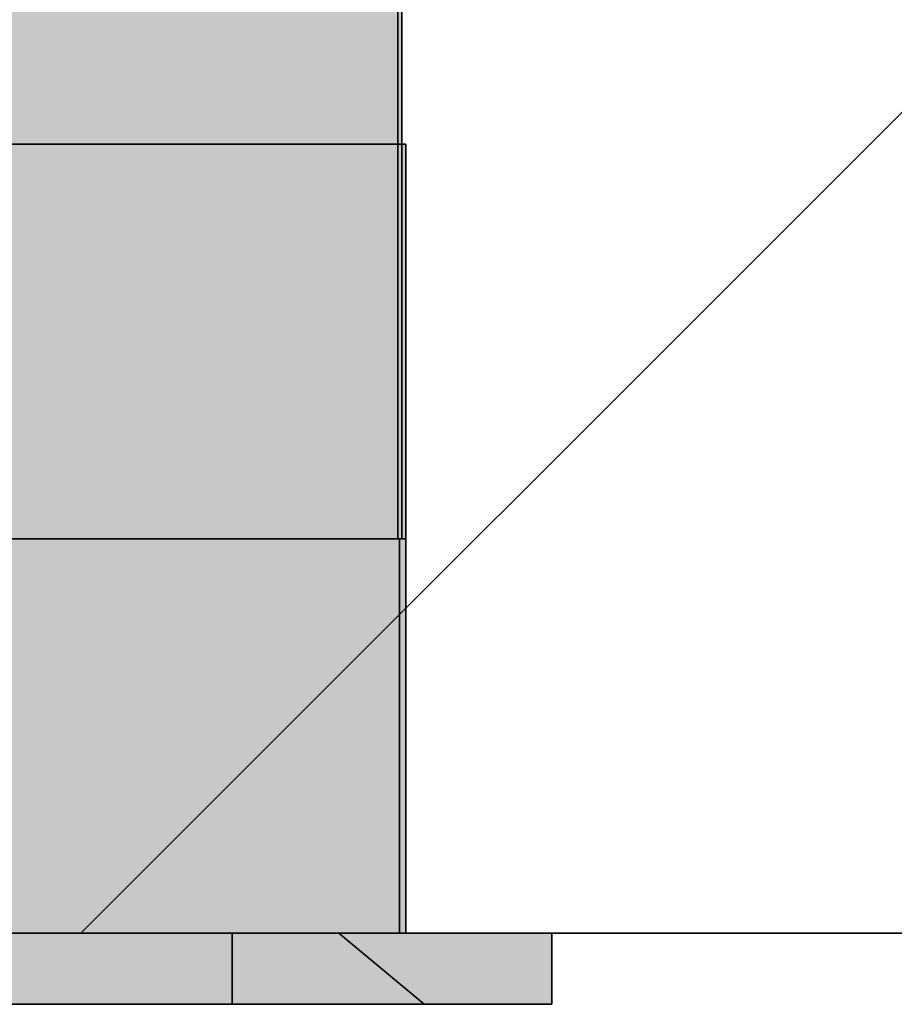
# Model space of a CAD drawing. Extents: x -350 to 540, y -53 to 541.
# Tile 436 of 569: x 218.05 to 220.26, y 198.22 to 200.72. Entities that reach past the tile are written whole.
import ezdxf
from ezdxf.lldxf.tags import DXFTag

# ---------------------------------------------------------------- set-up
doc = ezdxf.new("R2010")
doc.units = 0
doc.layers.get('0').update_dxf_attribs({"lineweight": 35})
for name, color, linetype, lineweight, true_color in [('A_Geschossdecke', 7, 'Continuous', 35, 0x008080), ('A_Innenwand', 7, 'Continuous', 35, 0x80ff80), ('L_Abluft', 7, 'Continuous', 35, 0xf7d209), ('L_Abluft-Shading', 7, 'Continuous', 35, 0xf7d209), ('L_Auslass', 7, 'Continuous', 35, 0xababab), ('L_Auslass-A06HSWU0NL', 7, 'Continuous', 35, 0xababab), ('L_Auslass-Shading', 7, 'Continuous', 35, 0xababab), ('L_Bauteil', 7, 'Continuous', 35, 0xababab), ('L_Bauteil-Shading', 7, 'Continuous', 35, 0xababab)]:
    doc.layers.add(name, color=color, linetype=linetype, lineweight=lineweight, true_color=true_color)
tags = doc.linetypes.add('STRICHPUNKT2', pattern=[12.7, 6.35, -3.175, 0, -3.175]).pattern_tags.tags
tags[10:11] = [DXFTag(74, 4), DXFTag(75, 0), DXFTag(340, '0'), DXFTag(46, 0.0), DXFTag(50, 0.0), DXFTag(44, 0.0), DXFTag(45, 0.0)]
tags[8:9] = [DXFTag(74, 4), DXFTag(75, 0), DXFTag(340, '0'), DXFTag(46, 0.0), DXFTag(50, 0.0), DXFTag(44, 0.0), DXFTag(45, 0.0)]
tags[6:7] = [DXFTag(74, 4), DXFTag(75, 0), DXFTag(340, '0'), DXFTag(46, 0.0), DXFTag(50, 0.0), DXFTag(44, 0.0), DXFTag(45, 0.0)]
tags[4:5] = [DXFTag(74, 4), DXFTag(75, 0), DXFTag(340, '0'), DXFTag(46, 0.0), DXFTag(50, 0.0), DXFTag(44, 0.0), DXFTag(45, 0.0)]

# ---------------------------------------------------------------- blocks, each defined once
blk = doc.blocks.new('3D-Ansicht-A06HSWBANL', base_point=(172.3963, 139.9809))
at = {"layer": 'L_Abluft-Shading', "color": 40, "true_color": 0xf5d108}
blk.add_solid([(218.0989, 200.4024), (217.7754, 200.4024), (218.0989, 198.4024), (217.7754, 198.4024)], dxfattribs=at)
at = {"layer": 'L_Abluft-Shading', "color": 40, "true_color": 0xedca08}
blk.add_solid([(218.4004, 200.4024), (218.0989, 200.4024), (218.4004, 198.4024), (218.0989, 198.4024)], dxfattribs=at)
at = {"layer": 'L_Abluft-Shading', "color": 52, "true_color": 0xddbc08}
blk.add_solid([(218.6593, 200.4024), (218.4004, 200.4024), (218.6593, 198.4024), (218.4004, 198.4024)], dxfattribs=at)
at = {"layer": 'L_Abluft-Shading', "color": 42, "true_color": 0xc6a807}
blk.add_solid([(218.8579, 200.4024), (218.6593, 200.4024), (218.8579, 198.4024), (218.6593, 198.4024)], dxfattribs=at)
at = {"layer": 'L_Abluft-Shading', "color": 54, "true_color": 0xaa9106}
blk.add_solid([(218.9828, 200.4024), (218.8579, 200.4024), (218.9828, 198.4024), (218.8579, 198.4024)], dxfattribs=at)
at = {"layer": 'L_Abluft-Shading', "color": 44, "true_color": 0x8b7605}
for points in [[(219.0137, 200.4024), (218.9828, 200.4024), (219.0137, 198.4024), (218.9828, 198.4024)], [(219.0254, 198.4024), (219.0254, 200.4024), (219.0137, 198.4024), (219.0137, 200.4024)]]:
    blk.add_solid(points, dxfattribs=at)
at = {"layer": 'L_Auslass-Shading', "color": 254, "true_color": 0xede9db}
for points in [[(218.0989, 199.4024), (217.7754, 199.4024), (218.0989, 198.4024), (217.7754, 198.4024)], [(218.0948, 198.4024), (218.0948, 199.4024), (217.7928, 198.4024), (217.7928, 199.4024)], [(218.1947, 198.2224), (218.1947, 198.4024), (217.8398, 198.2224), (217.8398, 198.4024)]]:
    blk.add_solid(points, dxfattribs=at)
at = {"layer": 'L_Auslass-Shading', "color": 254, "true_color": 0xe5e2d3}
for points in [[(218.3924, 199.4024), (218.0948, 199.4024), (218.3924, 198.4024), (218.0948, 198.4024)], [(218.4004, 199.4024), (218.0989, 199.4024), (218.4004, 198.4024), (218.0989, 198.4024)], [(218.2547, 198.4024), (218.1947, 198.4024), (218.2547, 198.2224), (218.1947, 198.2224)], [(218.5854, 198.2224), (218.5854, 198.4024), (218.2547, 198.2224), (218.2547, 198.4024)]]:
    blk.add_solid(points, dxfattribs=at)
at = {"layer": 'L_Auslass-Shading', "color": 254, "true_color": 0xd6d2c5}
for points in [[(218.648, 199.4024), (218.3924, 199.4024), (218.648, 198.4024), (218.3924, 198.4024)], [(218.6593, 199.4024), (218.4004, 199.4024), (218.6593, 198.4024), (218.4004, 198.4024)], [(218.6369, 198.4024), (218.5854, 198.4024), (218.6369, 198.2224), (218.5854, 198.2224)], [(218.9209, 198.2224), (218.9209, 198.4024), (218.6369, 198.2224), (218.6369, 198.4024)]]:
    blk.add_solid(points, dxfattribs=at)
at = {"layer": 'L_Auslass-Shading', "color": 9, "true_color": 0xc0bdb0}
for points in [[(218.8441, 199.4024), (218.648, 199.4024), (218.8441, 198.4024), (218.648, 198.4024)], [(218.8579, 199.4024), (218.6593, 199.4024), (218.8579, 198.4024), (218.6593, 198.4024)], [(218.9604, 198.4024), (218.9209, 198.4024), (218.9604, 198.2224), (218.9209, 198.2224)], [(219.1784, 198.2224), (219.1784, 198.4024), (218.9604, 198.2224), (218.9604, 198.4024)]]:
    blk.add_solid(points, dxfattribs=at)
at = {"layer": 'L_Auslass-Shading', "color": 253, "true_color": 0xa5a298}
for points in [[(218.9674, 199.4024), (218.8441, 199.4024), (218.9674, 198.4024), (218.8441, 198.4024)], [(218.9828, 199.4024), (218.8579, 199.4024), (218.9828, 198.4024), (218.8579, 198.4024)], [(219.3402, 198.4024), (219.1784, 198.4024), (219.3402, 198.2224), (219.1784, 198.2224)]]:
    blk.add_solid(points, dxfattribs=at)
at = {"layer": 'L_Auslass-Shading', "color": 252, "true_color": 0x87847c}
for points in [[(219.0094, 199.4024), (218.9674, 199.4024), (219.0094, 198.4024), (218.9674, 198.4024)], [(219.0137, 199.4024), (218.9828, 199.4024), (219.0137, 198.4024), (218.9828, 198.4024)], [(219.0254, 198.4024), (219.0254, 199.4024), (219.0137, 198.4024), (219.0137, 199.4024)], [(219.3837, 198.4024), (219.3402, 198.4024), (219.3837, 198.2224), (219.3402, 198.2224)], [(219.3954, 198.2224), (219.3954, 198.4024), (219.3837, 198.2224), (219.3837, 198.4024)]]:
    blk.add_solid(points, dxfattribs=at)
at = {"layer": 'L_Bauteil-Shading', "color": 251, "true_color": 0x686d72}
for points in [[(219.0154, 199.4024), (219.0154, 203.5691), (219.0128, 200.2646), (219.0128, 203.5701)], [(218.9931, 203.5601), (218.9818, 203.5528), (218.9935, 199.4024), (218.9818, 199.4024)], [(218.9931, 203.5601), (218.9935, 199.4024), (218.9935, 203.4238)], [(218.9916, 200.6884), (219.0019, 200.6083), (218.9916, 200.8149), (219.0012, 200.7744)], [(218.9935, 200.7865), (218.9935, 199.4024), (219.0013, 200.7969), (219.0054, 199.4024)], [(219.0013, 200.7969), (219.0054, 199.4024), (219.0054, 200.8024)], [(219.0128, 200.2646), (219.0112, 200.808), (219.0067, 199.4024), (219.0067, 200.8141)], [(219.0112, 200.808), (219.0128, 200.2646), (219.0128, 200.8058)], [(219.0019, 200.6083), (219.0056, 200.579), (219.0012, 200.7744), (219.0055, 200.7565)], [(219.0067, 200.5709), (219.0067, 200.7514), (219.0056, 200.579), (219.0055, 200.7565)], [(218.9916, 200.3633), (219.0035, 200.2061), (218.9916, 200.6884), (219.0019, 200.6083)], [(219.006, 200.1727), (219.0056, 200.579), (219.0035, 200.2061), (219.0019, 200.6083)], [(219.0056, 200.579), (219.006, 200.1727), (219.0067, 200.5709), (219.0067, 200.1638)], [(219.0067, 199.4024), (219.0035, 200.2061), (218.9916, 199.4775), (218.9916, 200.3633)], [(219.0128, 200.2646), (219.0067, 199.4024), (219.0128, 199.4024)], [(219.0128, 199.4024), (219.0154, 199.4024), (219.0128, 200.2646)], [(219.0035, 200.2061), (219.0067, 199.4024), (219.006, 200.1727)], [(219.006, 200.1727), (219.0067, 199.4024), (219.0067, 200.1638)], [(219.0067, 199.4024), (218.9916, 199.4775), (218.9946, 199.4024)], [(218.9916, 199.4775), (218.9916, 199.4024), (218.9946, 199.4024)]]:
    blk.add_solid(points, dxfattribs=at)
at = {"layer": 'L_Bauteil-Shading', "color": 8, "true_color": 0x7b8086}
for points in [[(218.9818, 203.5528), (218.9748, 203.5508), (218.9818, 199.4024), (218.9748, 200.2016)], [(218.9118, 199.4024), (218.9312, 199.4024), (218.9118, 203.2644), (218.9312, 203.256)], [(218.921, 200.8669), (218.98, 200.7178), (218.921, 200.9112), (218.979, 200.8321)], [(218.921, 200.6665), (218.9828, 200.4012), (218.921, 200.8669), (218.98, 200.7178)], [(218.98, 200.7178), (218.9916, 200.6884), (218.979, 200.8321), (218.9916, 200.8149)], [(218.9312, 200.7489), (218.9312, 199.4024), (218.9652, 200.7636), (218.9748, 199.4024)], [(218.9748, 199.4024), (218.9748, 200.2016), (218.9652, 200.7636), (218.9698, 200.7657)], [(218.9698, 200.7657), (218.9748, 200.2016), (218.9748, 200.7678)], [(218.9828, 200.4012), (218.9916, 200.3633), (218.98, 200.7178), (218.9916, 200.6884)], [(218.9909, 199.4832), (218.9828, 200.4012), (218.921, 200.0391), (218.921, 200.6665)], [(218.9916, 199.4775), (218.9916, 200.3633), (218.9909, 199.4832), (218.9828, 200.4012)], [(218.9748, 199.4024), (218.9818, 199.4024), (218.9748, 200.2016)], [(218.921, 200.0391), (218.921, 199.4024), (218.9909, 199.4832), (218.9916, 199.4024)], [(218.9909, 199.4832), (218.9916, 199.4024), (218.9916, 199.4775)]]:
    blk.add_solid(points, dxfattribs=at)
at = {"layer": 'L_Bauteil-Shading', "color": 9, "true_color": 0xbac2cc}
for points in [[(218.1321, 203.3566), (218.0154, 203.3612), (218.2101, 200.6514), (218.0154, 200.6436)], [(218.2461, 203.352), (218.1321, 203.3566), (218.2461, 200.6528), (218.2101, 200.6514)], [(218.0706, 202.0024), (218.0173, 201.8796), (218.2499, 199.4024), (218.0173, 199.4024)], [(218.0706, 202.0024), (218.2499, 199.4024), (218.1818, 201.7463)], [(218.2499, 199.4024), (218.2499, 201.5893), (218.1818, 201.7463)], [(218.1821, 199.4024), (218.1821, 200.6503), (218.0384, 199.4024), (218.0384, 200.6445)], [(218.2101, 200.6514), (218.1821, 200.6503), (218.2461, 199.4024), (218.1821, 199.4024)], [(218.2101, 200.6514), (218.2461, 199.4024), (218.2461, 200.6528)]]:
    blk.add_solid(points, dxfattribs=at)
at = {"layer": 'L_Bauteil-Shading', "color": 9, "true_color": 0xb3bbc4}
for points in [[(218.354, 203.3444), (218.2461, 203.352), (218.4252, 200.6654), (218.2461, 200.6528)], [(218.4588, 203.3371), (218.354, 203.3444), (218.4588, 200.6678), (218.4252, 200.6654)], [(218.2499, 201.5893), (218.2499, 199.4024), (218.4247, 200.8796), (218.4643, 199.4024)], [(218.4643, 199.4024), (218.4643, 200.7189), (218.4247, 200.8796)], [(218.3051, 200.657), (218.2461, 200.6528), (218.3051, 199.4024), (218.2461, 199.4024)], [(218.4375, 199.4024), (218.4252, 200.6654), (218.3051, 199.4024), (218.3051, 200.657)], [(218.4375, 200.6663), (218.4252, 200.6654), (218.4375, 200.2016)], [(218.4252, 200.6654), (218.4375, 199.4024), (218.4375, 200.2016)], [(218.4588, 200.6678), (218.4375, 200.6663), (218.4588, 199.4024), (218.4375, 200.2016)], [(218.4375, 199.4024), (218.4588, 199.4024), (218.4375, 200.2016)]]:
    blk.add_solid(points, dxfattribs=at)
at = {"layer": 'L_Bauteil-Shading', "color": 253, "true_color": 0xa9b0b9}
for points in [[(218.5537, 203.3268), (218.4588, 203.3371), (218.6153, 200.6847), (218.4588, 200.6678)], [(218.6451, 203.3169), (218.5537, 203.3268), (218.6451, 200.6879), (218.6153, 200.6847)], [(218.6482, 199.5725), (218.6126, 201.0888), (218.4643, 200.7189), (218.4643, 201.3826)], [(218.6522, 199.5476), (218.6522, 201.0103), (218.6482, 199.5725), (218.6126, 201.0888)], [(218.4643, 200.7189), (218.4643, 199.4024), (218.6482, 199.5725), (218.6522, 199.4024)], [(218.5515, 200.6778), (218.4588, 200.6678), (218.5515, 199.4024), (218.4588, 199.4024)], [(218.6153, 200.6847), (218.5515, 200.6778), (218.6451, 199.4024), (218.5515, 199.4024)], [(218.6153, 200.6847), (218.6451, 199.4024), (218.6451, 200.6879)], [(218.6482, 199.5725), (218.6522, 199.4024), (218.6522, 199.5476)]]:
    blk.add_solid(points, dxfattribs=at)
at = {"layer": 'L_Bauteil-Shading', "color": 253, "true_color": 0x9ca2aa}
for points in [[(218.7235, 203.3044), (218.6451, 203.3169), (218.7731, 200.7085), (218.6451, 200.6879)], [(218.7981, 203.2924), (218.7235, 203.3044), (218.7981, 200.7124), (218.7731, 200.7085)], [(218.6892, 200.9014), (218.7828, 200.6261), (218.6947, 201.1233), (218.7757, 200.9946)], [(218.6522, 199.5476), (218.6551, 199.5206), (218.6522, 201.0103), (218.6538, 201.0056)], [(218.6538, 201.0056), (218.6551, 199.5206), (218.6892, 200.9014)], [(218.8064, 200.5567), (218.8064, 200.9459), (218.7828, 200.6261), (218.7757, 200.9946)], [(218.6679, 199.4024), (218.6892, 200.9014), (218.6551, 199.5206)], [(218.6679, 199.4024), (218.8064, 199.4024), (218.6892, 200.9014), (218.7828, 200.6261)], [(218.722, 200.7003), (218.6451, 200.6879), (218.722, 199.4024), (218.6451, 199.4024)], [(218.7731, 200.7085), (218.722, 200.7003), (218.7981, 199.4024), (218.722, 199.4024)], [(218.7731, 200.7085), (218.7981, 199.4024), (218.7981, 200.7124)], [(218.7828, 200.6261), (218.8064, 199.4024), (218.8064, 200.5567)], [(218.6522, 199.4024), (218.6551, 199.5206), (218.6522, 199.5476)], [(218.6551, 199.5206), (218.6522, 199.4024), (218.6679, 199.4024)]]:
    blk.add_solid(points, dxfattribs=at)
at = {"layer": 'L_Bauteil-Shading', "color": 252, "true_color": 0x8c9299}
for points in [[(218.8722, 200.7307), (218.8567, 203.278), (218.7981, 200.7124), (218.7981, 203.2924)], [(218.9118, 203.2644), (218.8802, 203.2722), (218.9118, 199.4024), (218.8802, 201.6219)], [(218.8802, 199.4024), (218.9118, 199.4024), (218.8802, 201.6219)], [(218.8317, 200.8842), (218.9023, 200.7122), (218.8336, 200.9925), (218.8996, 200.8977)], [(218.8064, 200.5567), (218.8247, 200.4741), (218.8064, 200.9459), (218.8215, 200.909)], [(218.8215, 200.909), (218.8247, 200.4741), (218.8317, 200.8842)], [(218.9023, 200.7122), (218.921, 200.6665), (218.8996, 200.8977), (218.921, 200.8669)], [(218.8247, 200.4741), (218.9113, 200.0831), (218.8317, 200.8842), (218.9023, 200.7122)], [(218.8095, 199.4024), (218.8802, 199.4024), (218.8095, 200.7153), (218.8722, 200.7307)], [(218.8722, 200.7307), (218.8802, 199.4024), (218.8802, 200.7327)], [(218.7981, 199.4024), (218.8095, 199.4024), (218.7981, 200.7124), (218.8095, 200.7153)], [(218.921, 200.0391), (218.921, 200.6665), (218.9113, 200.0831), (218.9023, 200.7122)], [(218.8064, 199.4024), (218.8247, 200.4741), (218.8064, 200.5567)], [(218.921, 199.4024), (218.9113, 200.0831), (218.8064, 199.4024), (218.8247, 200.4741)], [(218.9113, 200.0831), (218.921, 199.4024), (218.921, 200.0391)]]:
    blk.add_solid(points, dxfattribs=at)
blk = doc.blocks.new('Referenz-A06HSWTYNL', base_point=(183.7607, 139.9809))
at = {"layer": 'A_Geschossdecke', "color": 0, "linetype": 'ByBlock', "lineweight": 18, "ltscale": 0.18}
blk.add_line((218.2014, 198.4024), (222.4014, 202.6024), dxfattribs=at)
at = {"layer": 'A_Geschossdecke', "color": 0, "linetype": 'ByBlock', "ltscale": 0.35}
blk.add_line((183.7665, 198.4024), (326.3582, 198.4024), dxfattribs=at)
at = {"layer": 'A_Innenwand', "color": 0, "linetype": 'ByBlock', "ltscale": 0.35}
for p, q in [((207.7642, 198.4024), (260.5989, 198.4024)), ((260.5989, 198.4024), (207.7642, 198.4024)), ((212.7642, 198.4024), (260.5989, 198.4024)), ((260.5989, 198.4024), (212.7642, 198.4024))]:
    blk.add_line(p, q, dxfattribs=at)
blk = doc.blocks.new('Referenz-A06HSWU4NL', base_point=(195.8763, 172.6024))
at = {"layer": 'L_Auslass-A06HSWU0NL', "color": 254, "linetype": 'Continuous', "ltscale": 0.35, "true_color": 0xefebdc}
for p, q in [((218.1109, 198.4024), (217.4399, 198.4024)), ((218.0549, 198.4024), (217.7754, 198.4024)), ((218.1947, 198.4024), (217.7754, 198.4024)), ((217.7754, 198.4024), (218.0549, 198.4024)), ((217.7754, 198.4024), (218.1947, 198.4024)), ((218.3154, 198.4024), (218.0549, 198.4024)), ((218.0549, 198.4024), (218.3154, 198.4024)), ((218.5854, 198.4024), (218.1109, 198.4024)), ((218.5854, 198.4024), (218.1947, 198.4024)), ((218.1947, 198.4024), (218.5854, 198.4024)), ((218.5391, 198.4024), (218.3154, 198.4024)), ((218.3154, 198.4024), (218.5391, 198.4024)), ((218.7107, 198.4024), (218.5391, 198.4024)), ((218.5391, 198.4024), (218.7107, 198.4024)), ((218.5854, 198.2224), (218.5854, 198.4024)), ((218.9209, 198.4024), (218.5854, 198.4024)), ((218.5854, 198.4024), (218.9209, 198.4024)), ((218.8186, 198.4024), (218.7107, 198.4024)), ((218.7107, 198.4024), (218.8186, 198.4024)), ((218.8554, 198.4024), (218.8186, 198.4024)), ((218.8186, 198.4024), (218.8554, 198.4024)), ((219.0714, 198.2224), (218.8554, 198.4024)), ((219.1784, 198.4024), (218.9209, 198.4024)), ((218.9209, 198.4024), (219.1784, 198.4024)), ((219.3402, 198.4024), (219.1784, 198.4024)), ((219.1784, 198.4024), (219.3402, 198.4024)), ((219.3954, 198.4024), (219.3402, 198.4024)), ((219.3402, 198.4024), (219.3954, 198.4024)), ((219.3954, 198.2224), (219.3954, 198.4024)), ((218.1109, 198.2224), (217.4399, 198.2224)), ((217.7754, 198.2224), (218.1108, 198.2224)), ((217.7754, 198.2224), (218.1947, 198.2224)), ((218.1108, 198.2224), (217.7754, 198.2224)), ((218.1947, 198.2224), (217.7754, 198.2224)), ((218.1108, 198.2224), (218.4234, 198.2224)), ((218.4234, 198.2224), (218.1108, 198.2224)), ((218.5854, 198.2224), (218.1109, 198.2224)), ((218.1947, 198.2224), (218.5854, 198.2224)), ((218.5854, 198.2224), (218.1947, 198.2224)), ((218.4234, 198.2224), (218.6918, 198.2224)), ((218.6918, 198.2224), (218.4234, 198.2224)), ((218.5854, 198.2224), (218.9209, 198.2224)), ((218.9209, 198.2224), (218.5854, 198.2224)), ((218.6918, 198.2224), (218.8978, 198.2224)), ((218.8978, 198.2224), (218.6918, 198.2224)), ((218.8978, 198.2224), (219.0272, 198.2224)), ((219.0272, 198.2224), (218.8978, 198.2224)), ((218.9209, 198.2224), (219.1784, 198.2224)), ((219.1784, 198.2224), (218.9209, 198.2224)), ((219.0272, 198.2224), (219.0714, 198.2224)), ((219.0714, 198.2224), (219.0272, 198.2224)), ((219.1784, 198.2224), (219.3402, 198.2224)), ((219.3402, 198.2224), (219.1784, 198.2224)), ((219.3402, 198.2224), (219.3954, 198.2224)), ((219.3954, 198.2224), (219.3402, 198.2224))]:
    blk.add_line(p, q, dxfattribs=at)
blk = doc.blocks.new('Z-LVS_125-A06HSWXONL', base_point=(216.1554, 198.2224))
at = {"color": 254, "linetype": 'ByBlock', "lineweight": -2, "ltscale": 0.35, "true_color": 0xefebdc}
for p, q in [((216.5254, 199.4024), (216.5254, 198.4024)), ((217.2576, 199.4024), (216.5254, 199.4024)), ((216.5414, 199.4024), (216.5414, 198.4024)), ((217.2643, 199.4024), (216.5414, 199.4024)), ((218.2932, 199.4024), (217.2576, 199.4024)), ((218.2865, 199.4024), (217.2643, 199.4024)), ((219.0094, 199.4024), (218.2865, 199.4024)), ((219.0254, 199.4024), (218.2932, 199.4024)), ((219.0094, 198.4024), (219.0094, 199.4024)), ((219.0254, 198.4024), (219.0254, 199.4024)), ((216.1554, 198.4024), (216.1554, 198.2224)), ((217.1044, 198.4024), (216.1554, 198.4024)), ((217.2576, 198.4024), (216.5254, 198.4024)), ((217.2643, 198.4024), (216.5414, 198.4024)), ((218.4464, 198.4024), (217.1044, 198.4024)), ((218.2932, 198.4024), (217.2576, 198.4024)), ((218.2865, 198.4024), (217.2643, 198.4024)), ((219.0094, 198.4024), (218.2865, 198.4024)), ((219.0254, 198.4024), (218.2932, 198.4024)), ((219.3954, 198.4024), (218.4464, 198.4024)), ((219.3954, 198.2224), (219.3954, 198.4024)), ((217.1044, 198.2224), (216.1554, 198.2224)), ((218.4464, 198.2224), (217.1044, 198.2224)), ((219.3954, 198.2224), (218.4464, 198.2224))]:
    blk.add_line(p, q, dxfattribs=at)
blk = doc.blocks.new('FKRS-EU_DE_125_Z00-A06HSWXYNL', base_point=(216.5354, 199.4024))
at = {"color": 9, "linetype": 'ByBlock', "lineweight": -2, "ltscale": 0.35, "true_color": 0xbfc7d1}
for p, q in [((219.0054, 199.4024), (219.0054, 207.4024)), ((219.0154, 199.4024), (219.0154, 207.4024)), ((218.0154, 199.4024), (218.2461, 199.4024)), ((218.0173, 199.4024), (218.2499, 199.4024)), ((218.2461, 199.4024), (218.4588, 199.4024)), ((218.2499, 199.4024), (218.4643, 199.4024)), ((218.4588, 199.4024), (218.6451, 199.4024)), ((218.4643, 199.4024), (218.6522, 199.4024)), ((218.6451, 199.4024), (218.7981, 199.4024)), ((218.6522, 199.4024), (218.8064, 199.4024)), ((218.7981, 199.4024), (218.9118, 199.4024)), ((218.8064, 199.4024), (218.921, 199.4024)), ((218.9118, 199.4024), (218.9818, 199.4024)), ((218.921, 199.4024), (218.9916, 199.4024)), ((218.9818, 199.4024), (219.0054, 199.4024)), ((218.9916, 199.4024), (219.0154, 199.4024))]:
    blk.add_line(p, q, dxfattribs=at)
blk = doc.blocks.new('Wickelfalzrohr-A06HSWY2NL', base_point=(216.5254, 198.4024))
at = {"color": 0, "linetype": 'ByBlock', "lineweight": -2, "ltscale": 0.35}
for p, q in [((216.5254, 200.4024), (216.5254, 198.4024)), ((217.2576, 200.4024), (216.5254, 200.4024)), ((218.2932, 200.4024), (217.2576, 200.4024)), ((219.0254, 200.4024), (218.2932, 200.4024)), ((219.0254, 198.4024), (219.0254, 200.4024)), ((217.2576, 198.4024), (216.5254, 198.4024)), ((218.2932, 198.4024), (217.2576, 198.4024)), ((219.0254, 198.4024), (218.2932, 198.4024))]:
    blk.add_line(p, q, dxfattribs=at)
at = {"color": 0, "linetype": 'STRICHPUNKT2', "lineweight": 5, "ltscale": 0.13}
blk.add_line((217.7754, 198.4024), (217.7754, 200.4024), dxfattribs=at)

msp = doc.modelspace()

# ---------------------------------------------------------------- block references
msp.add_blockref('3D-Ansicht-A06HSWBANL', (172.3963, 139.9809))
at = {"color": 251, "lineweight": 25, "ltscale": 0.25, "true_color": 0x585858}
msp.add_blockref('Referenz-A06HSWTYNL', (183.7607, 139.9809), dxfattribs=at)
at = {"color": 9, "lineweight": 25, "ltscale": 0.25, "true_color": 0xc4c4c4}
msp.add_blockref('Referenz-A06HSWU4NL', (195.8763, 172.6024), dxfattribs=at)
at = {"layer": 'L_Abluft', "ltscale": 0.35}
msp.add_blockref('Wickelfalzrohr-A06HSWY2NL', (216.5254, 198.4024), dxfattribs=at)
at = {"layer": 'L_Auslass', "ltscale": 0.35}
msp.add_blockref('Z-LVS_125-A06HSWXONL', (216.1554, 198.2224), dxfattribs=at)
at = {"layer": 'L_Bauteil', "ltscale": 0.35}
msp.add_blockref('FKRS-EU_DE_125_Z00-A06HSWXYNL', (216.5354, 199.4024), dxfattribs=at)

doc.saveas('drawing.dxf')
